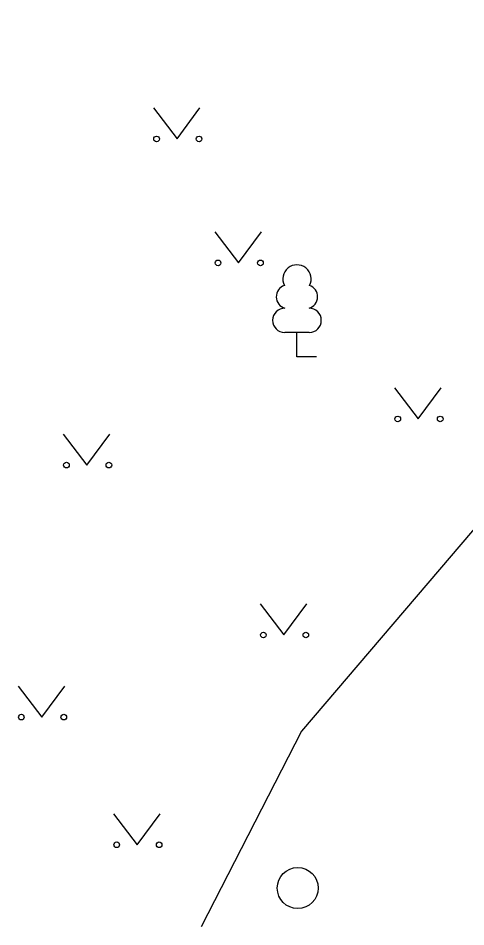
# Model space of a CAD drawing. Extents: x 554947 to 555436, y 6564938 to 6565792.
# Drawn here: x 555277.61 to 555286.36, y 6565105.18 to 6565122.92 of the extents above; entities that cross this region are included whole.
import ezdxf

# ---------------------------------------------------------------- set-up
doc = ezdxf.new("R2010")
doc.units = 0
doc.layers.add('HALJASTUS', color=7, linetype='Continuous')
doc.layers.add('PUU', color=7, linetype='Continuous')

msp = doc.modelspace()

# ---------------------------------------------------------------- linework, layer by layer
at = {"layer": 'HALJASTUS'}
for p, q in [((555280.256, 6565121.169), (555280.719, 6565120.562)), ((555280.719, 6565120.562), (555281.165, 6565121.169)), ((555281.456, 6565118.748), (555281.919, 6565118.141)), ((555281.919, 6565118.141), (555282.365, 6565118.748)), ((555284.966, 6565115.7), (555285.43, 6565115.094)), ((555285.43, 6565115.094), (555285.875, 6565115.7)), ((555278.495, 6565114.799), (555278.958, 6565114.193)), ((555278.958, 6565114.193), (555279.404, 6565114.799)), ((555282.342, 6565111.482), (555282.805, 6565110.875)), ((555282.805, 6565110.875), (555283.251, 6565111.482)), ((555277.614, 6565109.878), (555278.077, 6565109.271)), ((555278.077, 6565109.271), (555278.523, 6565109.878)), ((555279.476, 6565107.385), (555279.94, 6565106.778)), ((555279.94, 6565106.778), (555280.385, 6565107.385))]:
    msp.add_line(p, q, dxfattribs=at)
msp.add_lwpolyline([(555284.462, 6565140.172), (555288.412, 6565133.905), (555290.653, 6565126.338), (555287.948, 6565118.22), (555286.947, 6565113.44), (555283.151, 6565108.996), (555281.188, 6565105.176)], dxfattribs=at)
for centre, radius in [((555280.318, 6565120.562), 0.055), ((555281.147, 6565120.562), 0.055), ((555281.518, 6565118.141), 0.055), ((555282.347, 6565118.141), 0.055), ((555285.029, 6565115.094), 0.055), ((555285.858, 6565115.094), 0.055), ((555278.557, 6565114.193), 0.055), ((555279.386, 6565114.193), 0.055), ((555282.404, 6565110.875), 0.055), ((555283.233, 6565110.875), 0.055), ((555277.676, 6565109.271), 0.055), ((555278.505, 6565109.271), 0.055), ((555279.539, 6565106.778), 0.055), ((555280.368, 6565106.778), 0.055), ((555283.076, 6565105.933), 0.4)]:
    msp.add_circle(centre, radius, dxfattribs=at)
at = {"layer": 'PUU'}
for p, q in [((555283.3, 6565116.782), (555282.82, 6565116.782)), ((555283.06, 6565116.307), (555283.06, 6565116.782)), ((555283.44, 6565116.307), (555283.06, 6565116.307))]:
    msp.add_line(p, q, dxfattribs=at)
for centre, radius, start, end in [((555283.06, 6565117.827), 0.277, 332.5799, 207.4201), ((555282.89, 6565117.479), 0.233, 109.0217, 253.1415), ((555283.23, 6565117.479), 0.233, 286.8508, 70.9859), ((555282.823, 6565117.019), 0.238, 90.0016, 269.3953), ((555283.298, 6565117.019), 0.238, 270.6047, 89.9984)]:
    msp.add_arc(centre, radius, start, end, dxfattribs=at)

doc.saveas('drawing.dxf')
